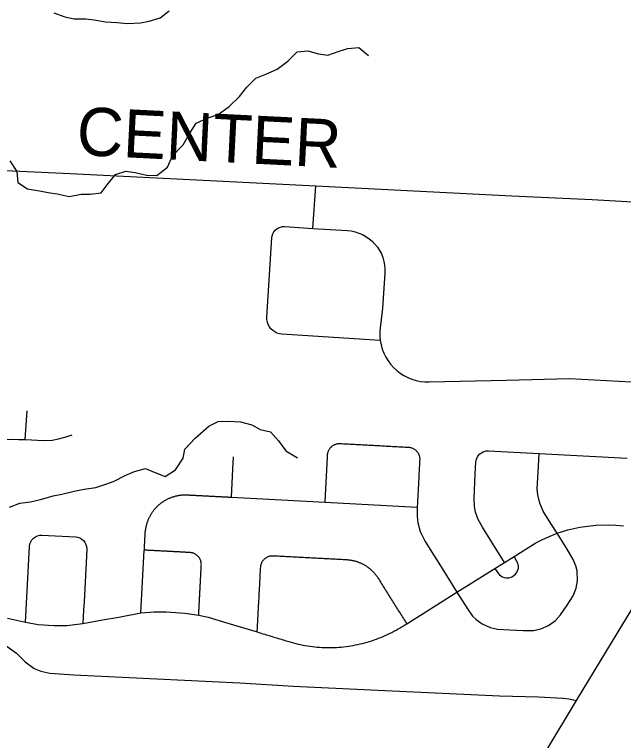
# Model space of a CAD drawing. Extents: x 114604 to 551442, y 316898 to 567001.
# Drawn here: x 224884 to 228680, y 469658 to 474182 of the extents above; entities that cross this region are included whole.
import ezdxf

# ---------------------------------------------------------------- set-up
doc = ezdxf.new("R2010")
doc.units = 0
for name, color, linetype in [('GE_P_Alignment_1000_Cardinal_Points', 7, 'Continuous'), ('GE_P_Alignment_500_Bearings', 7, 'Continuous'), ('PM_P_Cells', 7, 'Continuous'), ('PM_P_CL_Double_Solid', 7, 'Continuous')]:
    doc.layers.add(name, color=color, linetype=linetype)

msp = doc.modelspace()

# ---------------------------------------------------------------- linework, layer by layer
at = {"layer": 'GE_P_Alignment_1000_Cardinal_Points'}
for p, q in [((226744.9, 472849.7), (226761.7, 473114.7)), ((224951.3, 471533), (224963.7, 471712.7))]:
    msp.add_line(p, q, dxfattribs=at)
for points in [[(227164.1, 472151.8), (226551.1, 472190.6), (226535.5, 472192.8), (226520.5, 472197.4), (226506.4, 472204.4), (226493.6, 472213.4), (226482.3, 472224.3), (226472.9, 472236.9), (226465.6, 472250.7), (226460.5, 472265.6), (226457.8, 472281), (226457.6, 472296.7), (226488.8, 472790.7), (226490.8, 472803.7), (226494.9, 472816), (226501.2, 472827.5), (226509.4, 472837.7), (226519.2, 472846.4), (226530.3, 472853.2), (226542.5, 472857.9), (226555.3, 472860.5), (226568.4, 472860.8), (226744.9, 472849.7)], [(226744.9, 472849.7), (226959.3, 472836.1), (226983.7, 472833.4), (227007.8, 472828.2), (227031.2, 472820.8), (227053.7, 472811), (227075.2, 472799.1), (227095.4, 472785.2), (227114.2, 472769.3), (227131.3, 472751.7), (227146.6, 472732.5), (227159.9, 472711.8), (227171.2, 472690), (227180.2, 472667.2), (227187, 472643.5), (227191.4, 472619.4), (227193.4, 472594.9), (227193, 472570.3), (227178.8, 472353.1), (227177, 472334.7), (227163.7, 472230.3), (227161.6, 472204.2), (227161.7, 472178), (227164.1, 472151.8), (227164.3, 472150.5), (227169.3, 472123.7), (227176.7, 472097.5), (227186.5, 472072), (227198.6, 472047.5), (227212.8, 472024.3), (227229.1, 472002.4), (227247.4, 471982.1), (227267.3, 471963.5), (227288.9, 471946.8), (227312, 471932.2), (227336.2, 471919.7), (227361.5, 471909.4), (227387.6, 471901.5), (227414.3, 471896), (227441.5, 471893), (227468.7, 471892.4), (227951.1, 471904.4)], [(227951.1, 471904.4), (228343.6, 471913.8), (228729.2, 471892.3), (229285, 471858.1), (229309.3, 471854.8), (229354.6, 471841.2), (229516.5, 471741.3)], [(224562.3, 470481.8), (224598.2, 471158.2), (224603.7, 471261.4), (224610.6, 471335.9), (224630.9, 471396.7), (224658.2, 471440.3), (224693.8, 471477.4), (224747.9, 471512), (224771.6, 471521.8), (224808.7, 471532.2), (224865.2, 471536.4), (224908.3, 471534.7), (224951.3, 471533), (225067.9, 471528.5), (225119.2, 471530.6), (225158.5, 471538.1), (225206.4, 471551.4), (225243.7, 471562.2)], [(226820.3, 471142.4), (226820.9, 471152.2), (226821.4, 471162.1), (226821.9, 471171.9), (226822.4, 471181.8), (226823, 471191.6), (226823.5, 471201.5), (226824, 471211.3), (226824.5, 471221.1), (226825, 471231), (226825.6, 471240.8), (226826.1, 471250.7), (226826.6, 471260.5), (226827.1, 471270.4), (226827.6, 471280.2), (226828.2, 471290.1), (226828.7, 471299.9), (226829.2, 471309.7), (226829.7, 471319.6), (226830.2, 471329.4), (226830.8, 471339.3), (226831.3, 471349.1), (226831.8, 471359), (226832.3, 471368.8), (226832.8, 471378.6), (226833.4, 471388.5), (226833.9, 471398.3), (226834.4, 471408.2), (226834.9, 471418), (226835.5, 471427.8), (226836, 471437.7), (226836.3, 471441.6), (226836.8, 471445.4), (226837.5, 471449.2), (226838.4, 471453), (226839.5, 471456.7), (226840.8, 471460.4), (226842.3, 471464), (226843.9, 471467.5), (226845.7, 471470.9), (226847.8, 471474.2), (226849.9, 471477.5), (226852.3, 471480.6), (226854.8, 471483.5), (226857.4, 471486.3), (226860.2, 471489.1), (226863.2, 471491.6), (226866.2, 471494), (226869.4, 471496.2), (226872.7, 471498.3), (226876.1, 471500.2), (226879.6, 471501.9), (226883.1, 471503.4), (226886.8, 471504.8), (226890.5, 471505.9), (226894.3, 471506.9), (226898.1, 471507.6), (226901.9, 471508.2), (226905.8, 471508.5), (226909.6, 471508.7), (226913.6, 471508.7), (226924.7, 471508.1), (226934.6, 471507.6), (226944.4, 471507.1), (226954.3, 471506.5), (226964.2, 471506), (226974, 471505.5), (226983.9, 471504.9), (226993.8, 471504.4), (227003.7, 471503.9), (227013.5, 471503.4), (227023.4, 471502.8), (227033.3, 471502.3), (227043.1, 471501.8), (227053, 471501.3), (227062.9, 471500.8), (227072.7, 471500.2), (227082.6, 471499.7), (227092.5, 471499.2), (227102.3, 471498.6), (227112.2, 471498.1), (227122.1, 471497.6), (227132, 471497.1), (227141.8, 471496.6), (227151.7, 471496.1), (227161.6, 471495.5), (227171.4, 471495), (227181.3, 471494.5), (227191.2, 471493.9), (227201, 471493.4), (227210.9, 471492.9), (227220.8, 471492.4), (227230.7, 471491.8), (227240.5, 471491.3), (227250.4, 471490.8), (227260.3, 471490.3), (227270.1, 471489.8), (227280, 471489.2), (227289.9, 471488.7), (227299.8, 471488.2), (227309.6, 471487.6), (227319.5, 471487.1), (227329.4, 471486.6), (227339.2, 471486.1), (227343.1, 471485.8), (227346.9, 471485.3), (227350.8, 471484.6), (227354.6, 471483.7), (227358.3, 471482.6), (227361.9, 471481.3), (227365.5, 471479.8), (227369, 471478.1), (227372.5, 471476.3), (227375.8, 471474.3), (227379, 471472.1), (227382.1, 471469.8), (227385.1, 471467.3), (227387.9, 471464.6), (227390.6, 471461.8), (227393.1, 471458.9), (227395.5, 471455.8), (227397.8, 471452.7), (227399.8, 471449.4), (227401.7, 471446), (227403.4, 471442.5), (227405, 471438.9), (227406.3, 471435.3), (227407.4, 471431.6), (227408.4, 471427.8), (227409.2, 471424), (227409.7, 471420.1), (227410.1, 471416.3), (227410.3, 471412.4), (227410.2, 471408.5), (227409.6, 471397.9), (227409.2, 471388.6), (227408.7, 471379.2), (227408.2, 471369.9), (227407.7, 471360.6), (227407.2, 471351.3), (227406.7, 471341.9), (227406.2, 471332.6), (227405.7, 471323.3), (227405.2, 471314), (227404.7, 471304.6), (227404.2, 471295), (227403.7, 471285.4), (227403.2, 471275.8), (227402.7, 471266.2), (227402.2, 471256.6), (227401.7, 471247), (227401.1, 471237.4), (227400.6, 471227.8), (227400.1, 471218.2), (227399.6, 471208.6), (227399.1, 471199), (227398.6, 471189.4), (227398.1, 471179.8), (227397.6, 471170.2), (227397.1, 471160.6), (227396.6, 471151), (227396.1, 471141.4), (227395.5, 471131.8), (227395, 471122.2), (227394.5, 471112.6), (227393.3, 471057), (227398.3, 471013.8), (227412.9, 470961.3), (227444.3, 470898.5), (227476, 470847.9), (227549.9, 470729.9), (227642.4, 470582.4), (227707.1, 470479.1), (227739.5, 470433.9), (227761.2, 470412.3), (227800, 470384.2), (227849.6, 470361.9), (227894.3, 470351.9), (227971, 470347.1), (228054.2, 470342.6), (228120.3, 470343.3), (228164.9, 470353.3), (228212.7, 470374.5), (228256.6, 470406.7), (228288.7, 470442.2), (228330, 470501.9), (228367.1, 470559.4), (228385.9, 470608.1), (228393.7, 470653.2), (228390.8, 470716.3), (228383.7, 470745.9), (228367.5, 470786.4), (228328.8, 470850), (228266.2, 470949.8), (228227.6, 471011.4), (228180.7, 471087.1), (228158.6, 471137.4), (228146.5, 471188.3), (228143.3, 471227.4), (228148.1, 471331.3), (228154.3, 471447)], [(227938.9, 470768.3), (227801.6, 470987.5), (227774.5, 471036.3), (227758.8, 471080.7), (227751.6, 471116.7), (227748.8, 471166.2), (227756.9, 471319.1), (227760.8, 471392.9), (227764, 471410.9), (227772.8, 471429.8), (227785.6, 471444.7), (227806.5, 471458), (227824.7, 471463.1), (227839.7, 471463.8), (228154.3, 471447), (228703.2, 471417.7)], [(226236.2, 471174.3), (226245.5, 471349.2), (226249.6, 471426.8)], [(225672.5, 470453), (225693.3, 470844.4), (225693.6, 470849.3), (225693.8, 470854.2), (225694.1, 470859.1), (225694.4, 470864), (225694.6, 470868.9), (225694.9, 470873.8), (225695.1, 470878.7), (225695.4, 470883.6), (225695.7, 470888.5), (225695.9, 470893.4), (225696.2, 470898.3), (225696.4, 470903.2), (225696.7, 470908.1), (225697, 470913), (225697.2, 470918), (225697.5, 470922.9), (225697.7, 470927.8), (225698, 470932.7), (225698.3, 470937.6), (225698.5, 470942.5), (225698.8, 470947.4), (225699, 470952.3), (225699.4, 470957.2), (225700, 470963.5), (225700.8, 470969.8), (225701.9, 470976.1), (225703.2, 470982.3), (225704.5, 470987.8), (225705.3, 470991.7), (225706.1, 470995.6), (225707.2, 470999.8), (225708.3, 471004.1), (225709.4, 471008.3), (225710.7, 471012.5), (225712, 471016.6), (225713.4, 471020.7), (225714.9, 471024.9), (225716.4, 471029), (225718, 471033), (225719.6, 471037.1), (225721.4, 471041), (225723.3, 471045), (225725.1, 471049), (225727.1, 471052.8), (225729, 471056.7), (225731.2, 471060.5), (225733.3, 471064.3), (225735.5, 471068.1), (225737.8, 471071.8), (225740.2, 471075.5), (225742.5, 471079.2), (225745, 471082.7), (225747.6, 471086.3), (225750.2, 471089.8), (225752.9, 471093.2), (225755.5, 471096.7), (225758.3, 471100), (225761.2, 471103.3), (225764.1, 471106.6), (225767.1, 471109.8), (225770, 471113), (225773.1, 471116.1), (225776.2, 471119.2), (225779.4, 471122.1), (225782.6, 471125), (225785.8, 471128), (225789.2, 471130.8), (225792.5, 471133.6), (225796, 471136.3), (225799.4, 471139), (225803, 471141.5), (225806.5, 471144), (225810.1, 471146.5), (225813.8, 471148.9), (225817.4, 471151.2), (225821.1, 471153.6), (225824.9, 471155.7), (225828.7, 471157.9), (225832.6, 471159.9), (225836.4, 471161.9), (225840.3, 471163.9), (225844.3, 471165.8), (225848.2, 471167.6), (225852.2, 471169.3), (225856.2, 471171), (225860.3, 471172.6), (225864.4, 471174.1), (225868.5, 471175.6), (225872.7, 471176.9), (225876.8, 471178.2), (225881, 471179.5), (225885.2, 471180.6), (225889.4, 471181.8), (225893.7, 471182.8), (225897.9, 471183.7), (225902.2, 471184.5), (225906.5, 471185.3), (225910.8, 471186.1), (225915.1, 471186.7), (225919.4, 471187.3), (225923.8, 471187.7), (225928.1, 471188.1), (225932.5, 471188.5), (225936.8, 471188.8), (225941.2, 471189), (225945.5, 471189.1), (225949.9, 471189.1), (225954.3, 471189), (225958.6, 471188.9), (225963, 471188.8), (225968, 471188.5), (225972.9, 471188.3), (225977.9, 471188), (225982.9, 471187.7), (225987.8, 471187.5), (225992.8, 471187.2), (225997.8, 471186.9), (226002.7, 471186.7), (226007.7, 471186.4), (226012.7, 471186.2), (226017.6, 471185.9), (226022.6, 471185.6), (226027.6, 471185.4), (226032.5, 471185.1), (226037.5, 471184.8), (226042.5, 471184.6), (226047.5, 471184.3), (226052.4, 471184.1), (226057.4, 471183.8), (226062.4, 471183.5), (226067.3, 471183.3), (226072.3, 471183), (226077.3, 471182.7), (226082.2, 471182.5), (226087.2, 471182.2), (226092.2, 471181.9), (226097.1, 471181.7), (226102.1, 471181.4), (226107.1, 471181.2), (226112, 471180.9), (226117, 471180.6), (226122, 471180.4), (226126.9, 471180.1), (226131.9, 471179.8), (226136.9, 471179.6), (226141.8, 471179.3), (226146.8, 471179.1), (226151.8, 471178.8), (226156.7, 471178.5), (226161.7, 471178.3), (226166.7, 471178), (226171.6, 471177.7), (226176.6, 471177.5), (226181.6, 471177.2), (226186.6, 471177), (226191.5, 471176.7), (226196.5, 471176.4), (226201.5, 471176.2), (226206.4, 471175.9), (226211.4, 471175.6), (226216.4, 471175.4), (226221.3, 471175.1), (226226.3, 471174.9), (226231.3, 471174.6), (226236.2, 471174.3), (226820.3, 471142.4), (227394.5, 471112.6)], [(224840.5, 470420.7), (224952.3, 470396.2), (225031.4, 470380.3), (225128.6, 470373.8), (225210.3, 470374.9), (225310.3, 470386.7), (225431.9, 470409.8), (225535.1, 470427.7), (225672.5, 470453), (225754.6, 470459.9), (225829.1, 470460.4), (225945.8, 470451.7), (226032.3, 470439.3), (226091.2, 470426), (226214.9, 470389.8), (226397.3, 470334.4), (226406.7, 470331.6), (226416.1, 470328.7), (226425.4, 470325.8), (226434.9, 470323), (226444.3, 470320.1), (226453.7, 470317.3), (226463, 470314.4), (226472.4, 470311.6), (226481.8, 470308.7), (226491.2, 470305.9), (226500.6, 470303), (226510, 470300.2), (226519.4, 470297.3), (226528.8, 470294.5), (226538.2, 470291.6), (226547.6, 470288.7), (226557, 470285.9), (226566.4, 470283), (226575.8, 470280.2), (226585.2, 470277.3), (226594.6, 470274.5), (226609, 470270.2), (226623.4, 470266.2), (226638, 470262.5), (226652.5, 470259), (226667.2, 470255.8), (226681.9, 470252.8), (226696.7, 470250.2), (226711.5, 470247.7), (226726.3, 470245.5), (226741.2, 470243.6), (226756.1, 470241.9), (226771, 470240.5), (226786, 470239.3), (226801, 470238.4), (226816, 470237.8), (226831, 470237.5), (226846, 470237.3), (226860.9, 470237.5), (226876, 470237.9), (226891, 470238.6), (226905.9, 470239.5), (226920.9, 470240.7), (226935.8, 470242.2), (226950.7, 470243.9), (226965.6, 470245.9), (226980.4, 470248.1), (226995.2, 470250.6), (227009.9, 470253.4), (227024.7, 470256.4), (227039.3, 470259.7), (227053.9, 470263.2), (227068.4, 470267), (227082.8, 470271), (227097.2, 470275.3), (227111.5, 470279.8), (227125.7, 470284.6), (227139.9, 470289.6), (227153.9, 470294.9), (227167.9, 470300.4), (227181.7, 470306.2), (227195.5, 470312.2), (227209.1, 470318.4), (227222.6, 470324.9), (227236.1, 470331.6), (227249.4, 470338.6), (227262.5, 470345.8), (227275.6, 470353.1), (227288.5, 470360.8), (227301.3, 470368.6), (227308.2, 470373), (227315.1, 470377.3), (227322, 470381.7), (227328.9, 470386), (227642.4, 470582.4), (227878.3, 470730.3), (227938.9, 470768.3), (227998.6, 470805.7), (228134.1, 470889.4), (228175.1, 470911), (228266.2, 470949.8), (228333.7, 470971.2), (228408.9, 470988.3), (228508.5, 471000.6), (228585.7, 471002.3), (228632, 471000.1), (228680.8, 470995.2)], [(224952.3, 470396.2), (224956.4, 470472.7), (224977.3, 470867), (224980.1, 470883.6), (224985.3, 470896.9), (224992.9, 470908.9), (225002.7, 470919.3), (225014.2, 470927.7), (225027.1, 470933.7), (225041, 470937.2), (225055.2, 470938), (225263.9, 470926.9), (225277, 470925), (225290.5, 470920.5), (225302.9, 470913.4), (225313.8, 470904.2), (225322.7, 470893), (225329.3, 470880.4), (225333.4, 470866.7), (225334.9, 470852.6), (225334.8, 470848), (225317.5, 470521.7), (225314.7, 470469.4), (225310.3, 470386.7)], [(226032.3, 470439.3), (226032.6, 470444.1), (226032.8, 470449), (226033.1, 470453.8), (226033.4, 470458.6), (226033.6, 470463.5), (226033.9, 470468.3), (226034.1, 470473.1), (226034.4, 470478), (226034.6, 470482.8), (226034.9, 470487.7), (226035.1, 470492.5), (226035.4, 470497.3), (226035.7, 470502.2), (226035.9, 470507), (226036.2, 470511.8), (226036.4, 470516.8), (226036.7, 470521.8), (226037, 470526.7), (226037.2, 470531.7), (226037.5, 470536.7), (226037.8, 470541.7), (226038, 470546.6), (226038.3, 470551.6), (226038.5, 470556.6), (226038.8, 470561.5), (226039.1, 470566.5), (226039.3, 470571.5), (226039.6, 470576.5), (226039.9, 470581.4), (226040.1, 470586.4), (226040.4, 470591.4), (226040.7, 470596.3), (226040.9, 470601.3), (226041.2, 470606.3), (226041.4, 470611.3), (226041.7, 470616.2), (226042, 470621.2), (226042.2, 470626.2), (226042.5, 470631.1), (226042.8, 470636.1), (226043, 470641.1), (226043.3, 470646.1), (226043.6, 470651), (226043.8, 470656), (226044.1, 470661), (226044.4, 470665.9), (226044.6, 470670.9), (226044.9, 470675.9), (226045.1, 470680.9), (226045.4, 470685.8), (226045.7, 470690.8), (226045.9, 470695.8), (226046.2, 470700.7), (226046.5, 470705.7), (226046.7, 470710.7), (226047, 470715.6), (226047.3, 470720.6), (226047.5, 470725.6), (226047.8, 470730.6), (226048, 470735.5), (226048.3, 470740.5), (226048.6, 470745.5), (226048.8, 470750.4), (226048.9, 470755), (226048.8, 470758.9), (226048.5, 470762.8), (226047.9, 470766.7), (226047.2, 470770.6), (226046.2, 470774.4), (226045.1, 470778.1), (226043.8, 470781.8), (226042.2, 470785.4), (226040.5, 470789), (226038.6, 470792.4), (226036.5, 470795.7), (226034.3, 470799), (226031.9, 470802.1), (226029.3, 470805), (226026.6, 470807.8), (226023.7, 470810.5), (226020.7, 470813.1), (226017.6, 470815.4), (226014.3, 470817.6), (226011, 470819.7), (226007.5, 470821.5), (226003.9, 470823.2), (226000.3, 470824.6), (225996.6, 470825.9), (225992.8, 470827), (225989, 470827.9), (225985.1, 470828.6), (225981.2, 470829.1), (225977.9, 470829.3), (225972.9, 470829.6), (225967.9, 470829.8), (225962.9, 470830.1), (225957.9, 470830.4), (225953, 470830.6), (225948, 470830.9), (225943, 470831.2), (225938, 470831.4), (225933, 470831.7), (225928, 470832), (225923, 470832.2), (225918, 470832.5), (225913, 470832.8), (225908, 470833), (225903, 470833.3), (225898, 470833.6), (225893, 470833.8), (225888, 470834.1), (225883.1, 470834.4), (225878.1, 470834.6), (225873.1, 470834.9), (225868.1, 470835.1), (225863.1, 470835.4), (225858.1, 470835.7), (225853.1, 470835.9), (225848.1, 470836.2), (225843.1, 470836.5), (225838.1, 470836.7), (225833.1, 470837), (225828.1, 470837.3), (225823.1, 470837.5), (225818.1, 470837.8), (225813.2, 470838.1), (225808.2, 470838.3), (225803.2, 470838.6), (225798.2, 470838.9), (225793.2, 470839.1), (225788.2, 470839.4), (225783.2, 470839.6), (225778.2, 470839.9), (225773.2, 470840.2), (225768.2, 470840.4), (225763.2, 470840.7), (225758.2, 470841), (225753.2, 470841.2), (225748.2, 470841.5), (225743.3, 470841.8), (225738.3, 470842), (225733.3, 470842.3), (225728.3, 470842.6), (225723.3, 470842.8), (225718.3, 470843.1), (225713.3, 470843.4), (225708.3, 470843.6), (225703.3, 470843.9), (225698.3, 470844.2), (225693.3, 470844.4)], [(226397.3, 470334.4), (226397.8, 470344.3), (226398.3, 470354.1), (226398.9, 470364), (226399.4, 470373.9), (226399.9, 470383.7), (226400.4, 470393.6), (226400.9, 470403.4), (226401.5, 470413.3), (226402, 470423.2), (226402.5, 470433), (226403, 470442.9), (226403.6, 470452.8), (226404.1, 470462.6), (226404.6, 470472.5), (226405.1, 470482.4), (226405.6, 470492.2), (226406.2, 470502.1), (226406.7, 470511.9), (226407.2, 470521.8), (226407.7, 470531.7), (226408.3, 470541.6), (226408.8, 470551.4), (226409.3, 470561.3), (226409.8, 470571.1), (226410.3, 470581), (226410.9, 470590.9), (226411.4, 470600.7), (226411.9, 470610.6), (226412.5, 470620.5), (226413, 470630.3), (226413.5, 470640.2), (226414, 470650.1), (226414.6, 470659.9), (226415.1, 470669.8), (226415.6, 470679.6), (226416.1, 470689.5), (226416.6, 470699.4), (226417.2, 470709.2), (226417.7, 470719.1), (226418.2, 470729), (226418.8, 470738.8), (226419.1, 470742.7), (226419.5, 470746.6), (226420.2, 470750.4), (226421.2, 470754.2), (226422.3, 470757.9), (226423.5, 470761.5), (226425, 470765.1), (226426.7, 470768.6), (226428.5, 470772.1), (226430.5, 470775.4), (226432.7, 470778.6), (226435, 470781.7), (226437.5, 470784.7), (226440.2, 470787.5), (226443, 470790.2), (226445.9, 470792.7), (226449, 470795.1), (226452.2, 470797.4), (226455.5, 470799.4), (226458.9, 470801.3), (226462.3, 470803), (226465.9, 470804.5), (226469.5, 470805.9), (226473.3, 470807), (226477, 470808), (226480.8, 470808.8), (226484.7, 470809.3), (226488.5, 470809.7), (226492.4, 470809.9), (226496.3, 470809.8), (226507.5, 470809.2), (226517.4, 470808.7), (226527.3, 470808.2), (226537.2, 470807.7), (226547.1, 470807.1), (226557, 470806.6), (226566.9, 470806.1), (226576.8, 470805.5), (226586.7, 470805), (226596.7, 470804.5), (226606.5, 470804), (226616.5, 470803.4), (226626.4, 470802.9), (226636.2, 470802.4), (226646.2, 470801.8), (226656.1, 470801.3), (226666, 470800.8), (226675.9, 470800.3), (226685.8, 470799.8), (226695.7, 470799.2), (226705.6, 470798.7), (226715.5, 470798.2), (226725.4, 470797.7), (226735.3, 470797.1), (226745.2, 470796.6), (226755.1, 470796.1), (226765, 470795.6), (226774.9, 470795), (226784.8, 470794.5), (226794.7, 470794), (226804.6, 470793.4), (226814.5, 470792.9), (226824.4, 470792.4), (226834.3, 470791.9), (226844.2, 470791.3), (226854.1, 470790.8), (226864.1, 470790.3), (226873.9, 470789.8), (226883.9, 470789.2), (226893.8, 470788.7), (226903.7, 470788.2), (226913.6, 470787.7), (226923.5, 470787.2), (226933.4, 470786.6), (226943.3, 470786.1), (226953.2, 470785.6), (226957.5, 470785.3), (226961.9, 470784.9), (226966.2, 470784.5), (226970.5, 470784.1), (226974.8, 470783.5), (226979.1, 470782.8), (226983.4, 470782.1), (226987.7, 470781.3), (226992, 470780.4), (226996.2, 470779.5), (227000.5, 470778.5), (227004.7, 470777.4), (227008.9, 470776.2), (227013.1, 470775), (227017.2, 470773.7), (227021.4, 470772.3), (227025.5, 470770.8), (227029.5, 470769.3), (227033.6, 470767.7), (227037.6, 470766.1), (227041.6, 470764.3), (227045.6, 470762.5), (227049.5, 470760.6), (227053.4, 470758.7), (227057.3, 470756.7), (227061.1, 470754.6), (227064.9, 470752.5), (227068.6, 470750.2), (227072.3, 470748), (227076, 470745.6), (227079.6, 470743.2), (227083.2, 470740.8), (227086.8, 470738.3), (227090.3, 470735.7), (227093.7, 470733), (227097.1, 470730.3), (227100.5, 470727.5), (227103.8, 470724.7), (227107.1, 470721.8), (227110.3, 470718.9), (227113.4, 470715.9), (227116.6, 470712.9), (227119.6, 470709.8), (227122.6, 470706.6), (227125.6, 470703.4), (227128.4, 470700.1), (227131.3, 470696.8), (227134, 470693.5), (227136.7, 470690.1), (227139.4, 470686.6), (227142, 470683.1), (227144.5, 470679.6), (227147, 470676), (227149.4, 470672.4), (227151.8, 470668.7), (227157, 470660.4), (227162.2, 470652.1), (227167.4, 470643.7), (227172.6, 470635.4), (227177.8, 470627.1), (227183, 470618.8), (227188.2, 470610.5), (227193.5, 470602.2), (227198.7, 470593.9), (227203.9, 470585.5), (227209.1, 470577.2), (227214.3, 470568.9), (227219.5, 470560.6), (227224.7, 470552.3), (227229.9, 470544), (227235.1, 470535.7), (227240.4, 470527.3), (227245.6, 470519), (227250.8, 470510.7), (227256, 470502.4), (227261.2, 470494.1), (227266.4, 470485.8), (227271.6, 470477.5), (227276.8, 470469.1), (227282, 470460.8), (227287.3, 470452.5), (227292.5, 470444.2), (227297.7, 470435.9), (227302.9, 470427.6), (227308.1, 470419.3), (227313.3, 470410.9), (227318.5, 470402.6), (227323.7, 470394.3), (227328.9, 470386)], [(227878.3, 470730.3), (227898.2, 470702.8), (227907.2, 470690.8), (227916.9, 470683.3), (227925.5, 470678.5), (227937.1, 470674.3), (227949.8, 470672.2), (227965.1, 470672.7), (227980, 470676.5), (227989.3, 470680.8), (227999.2, 470687.4), (228006.8, 470694.5), (228011.9, 470700.7), (228017.5, 470709.5), (228022.4, 470721.5), (228025, 470732.8), (228025.6, 470745.1), (228024.4, 470755.5), (228022.5, 470763.1), (228014, 470778.4), (227998.6, 470805.7)], [(223920.7, 470315.4), (224218.8, 470300.5), (224670.7, 470277.3), (224764.5, 470268), (224838.2, 470244.7), (224896.8, 470201.9), (224951.2, 470148.4), (225007.4, 470107.6), (225048.7, 470090.2), (225104.8, 470077.4), (225254.9, 470066.7), (226288.3, 470017.8), (226622.9, 469996.2), (227105.1, 469974.2), (227907.9, 469936.1), (228148.5, 469929.3), (228305.2, 469922.6), (228338.8, 469918.6), (228387.6, 469907.1)]]:
    msp.add_lwpolyline(points, dxfattribs=at)
at = {"layer": 'GE_P_Alignment_500_Bearings'}
for points in [[(223654.7, 473265.6), (223836.9, 473258.2), (224275.6, 473237), (224377.8, 473231.2), (225232, 473190.9), (226143.3, 473145.1), (226761.7, 473114.7), (227984.2, 473051.9), (228485.2, 473029.4), (229244.7, 472985.1), (229559.3, 472967.6), (229755.7, 472952.1), (229783.7, 472949.2), (229862.8, 472931.8), (230190.4, 472845.5), (230424.7, 472786.9), (231332.4, 472549.3), (231412.2, 472529.1), (231439.8, 472520.4)], [(223611.7, 462289.7), (223838.9, 462631.4), (224036.2, 462949.5), (224136.8, 463115.4), (224214, 463228.4), (224267.7, 463307.8), (224612.2, 463820.5), (224795.7, 464087.4), (225349.4, 464940.4), (225930.9, 465865.2), (226498.9, 466786.9), (226789.8, 467255.2), (226925.5, 467489), (227733.7, 468819.7), (227999.7, 469261.5), (228387.6, 469907.1), (228647.2, 470336.2), (228797.4, 470579.9), (228994.9, 470891.8), (229253.6, 471308.7), (229516.5, 471741.3), (229893.7, 472375.4), (230082.8, 472675.1), (230190.4, 472845.5)]]:
    msp.add_lwpolyline(points, dxfattribs=at)
at = {"layer": 'PM_P_Cells'}
for points in [[(225129, 474193.1), (225197.1, 474167.6), (225255.2, 474156.1), (225329.1, 474154.8), (225381.1, 474149.2), (225451.1, 474137.8), (225521.1, 474132.4), (225589.1, 474127), (225669, 474129.7), (225722.9, 474140.2), (225792.6, 474162.8), (225848.2, 474205.3)], [(224854.8, 473270.1), (224899.3, 473204.4), (224905.8, 473136.5), (224966.1, 473097), (225040.1, 473083.6), (225094.2, 473074), (225150.2, 473064.5), (225224.2, 473049.2), (225300, 473063.8), (225356, 473062.3), (225423.9, 473070.9), (225461.4, 473121.3), (225512.8, 473185.7), (225578.6, 473206.3), (225636.6, 473198.8), (225706.7, 473181.4), (225770.7, 473180), (225838.2, 473230.6), (225869.6, 473300.9), (225935, 473369.5), (225970.4, 473431.9), (226015.8, 473506.3), (226085.5, 473536.9), (226153.2, 473559.5), (226222.7, 473608.2), (226286.2, 473670.8), (226331.7, 473729.2), (226389.1, 473785.7), (226450.9, 473810.3), (226520.6, 473840.9), (226588.1, 473891.5), (226645.6, 473950.1), (226713.4, 473956.7), (226779.6, 473937.2), (226837.5, 473929.7), (226907.3, 473954.4), (226963.1, 473970.9), (227031, 473977.4), (227091.3, 473927.9)], [(224852.4, 471112.8), (224918.1, 471137.4), (224984, 471145.9), (225045.8, 471160.5), (225125.6, 471183.2), (225179.4, 471193.7), (225255.2, 471212.3), (225319, 471224.9), (225390.9, 471235.5), (225452.7, 471256.1), (225504.5, 471274.5), (225574.1, 471309.1), (225631.9, 471333.7), (225701.6, 471352.3), (225753.8, 471330.7), (225823.9, 471303.3), (225887.5, 471343.9), (225934.9, 471418.3), (225946.4, 471474.5), (226009.8, 471543), (226095.1, 471617.8), (226152.8, 471646.3), (226218.7, 471648.9), (226292.7, 471643.6), (226362.8, 471626.2), (226415, 471596.6), (226479.1, 471581.1), (226529.5, 471525.5), (226575.9, 471463.9), (226648.2, 471420.5)]]:
    msp.add_lwpolyline(points, dxfattribs=at)

# ---------------------------------------------------------------- texts
at = {"layer": 'PM_P_CL_Double_Solid'}
msp.add_text('CENTER', height=300, rotation=357.1491, dxfattribs=at).set_placement((225266.7, 473308.1))

doc.saveas('drawing.dxf')
